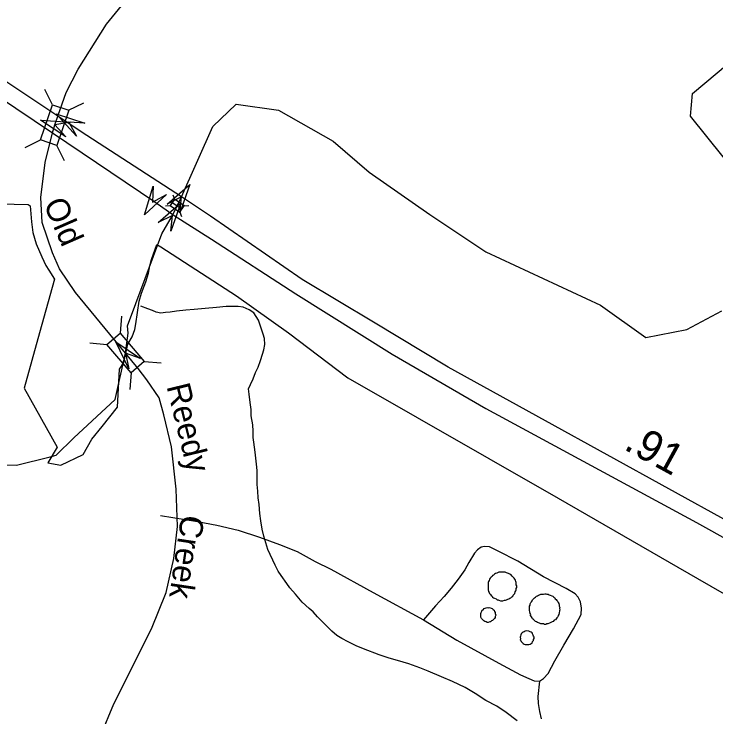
# Model space of a CAD drawing. Extents: x 2001466 to 2224147, y 644118 to 847247.
# Drawn here: x 2064516 to 2067362, y 758441 to 761293 of the extents above; entities that cross this region are included whole.
import ezdxf

# ---------------------------------------------------------------- set-up
doc = ezdxf.new("R2010")
doc.units = 0
for name, color, linetype in [('Exist Boundary Political City Limit New', 7, 'Continuous'), ('Exist Hydrographic Creek Single Shore', 7, 'Continuous'), ('Exist Hydrographic Misc Water Feature', 7, 'Continuous'), ('Exist Road Non-System Type 51', 7, 'Continuous'), ('Exist Road Non-System Type 51 Label', 7, 'Continuous'), ('Exist Road Primary Interstate Divided Center Attributed', 7, 'Continuous'), ('Exist Road Primary Interstate Mileage Hundredths English Label', 7, 'Continuous'), ('Exist Road Primary Interstate Structure Cantilever Sign Attributed CELL', 7, 'Continuous'), ('Exist Road Primary Interstate Structure Standard Bridge CELL', 7, 'Continuous'), ('Exist Road Secondary Structure Standard Bridge Attributed CELL', 7, 'Continuous'), ('Exist Road Secondary Structure Standard Bridge CELL', 7, 'Continuous'), ('Exist Road Secondary Type 41 Attributed', 7, 'Continuous'), ('Exist Road Secondary Type 51 Attributed', 7, 'Continuous'), ('Map Preparation Boundary City Limit Buffer Line', 7, 'Continuous')]:
    doc.layers.add(name, color=color, linetype=linetype)

msp = doc.modelspace()

# ---------------------------------------------------------------- linework, layer by layer
at = {"layer": 'Exist Boundary Political City Limit New'}
msp.add_lwpolyline([(2064343.1, 760526.4), (2064573, 760520.2), (2064580.8, 760515.4), (2064586.8, 760450.5), (2064592, 760407.1), (2064605.8, 760360.3), (2064628.6, 760308.2), (2064645.1, 760273.5), (2064656.5, 760254.4), (2064680.2, 760217.1), (2064619.5, 760000), (2064556.6, 759775.8), (2064691.2, 759536), (2064653.5, 759472.4), (2064706, 759462.4), (2064795.9, 759506.4), (2064831.9, 759567.6), (2064872.6, 759619.4), (2064936.1, 759698), (2064943.8, 759852.7), (2064960.8, 759879.7), (2064977, 759954.4), (2064995.2, 759983.8), (2065005.6, 760013.9), (2065010.4, 760036.4), (2065023.4, 760127.7), (2065032.8, 760160.9), (2065050.6, 760206.9), (2065060.5, 760241.2), (2065066.1, 760271.8), (2065073.8, 760297.9), (2065095.4, 760358), (2065110.5, 760348.3), (2065418.1, 760149.8), (2065628.2, 760000), (2065869, 759816.5), (2066722.1, 759328.8), (2067287.8, 759003.4), (2067611.9, 758816.9)], dxfattribs=at)
at = {"layer": 'Exist Hydrographic Creek Single Shore'}
for points in [[(2067584.9, 760472.5), (2067259, 760879.4), (2067267, 760971.1), (2067459, 761131.2)], [(2065157.9, 760476.4), (2065176.9, 760515.6), (2065194.5, 760551.2), (2065321.4, 760837.5), (2065417, 760928.1), (2065588.1, 760902.9), (2065809.5, 760777.1), (2065955.4, 760651.2), (2066202, 760480.1), (2066428.4, 760329), (2066894, 760112.6), (2067078, 759980.9), (2067243.9, 760013.6), (2067386, 760089.5)], [(2064968.1, 759917.2), (2064978.3, 759997.9), (2064975.4, 760028.7), (2065115.4, 760401.6), (2065157.9, 760476.4)], [(2064085.8, 760032.4), (2064194.9, 759964.4), (2064279, 759592), (2064403.9, 759464.7), (2064526.3, 759463.1), (2064661.8, 759497)], [(2064661.8, 759497), (2064687.3, 759503.4), (2064757.7, 759573.9), (2064925.5, 759729.5), (2064968.1, 759917.2)]]:
    msp.add_lwpolyline(points, dxfattribs=at)
at = {"layer": 'Exist Hydrographic Misc Water Feature'}
for points in [[(2065468.7, 760092.7), (2065444.7, 760104.4), (2065424.6, 760106.6), (2065400.8, 760106.6), (2065376.7, 760106.6), (2065336.9, 760102.5), (2065290.7, 760098.1), (2065246.6, 760094.3), (2065212.6, 760092.1), (2065174.7, 760088.1), (2065148.4, 760084), (2065130.6, 760081.8), (2065110.9, 760080), (2065092.9, 760083.9), (2065076.9, 760090), (2065058.8, 760097.6), (2065030.5, 760108)], [(2066555.5, 758424.9), (2066511.4, 758458.7), (2066473.3, 758484.8), (2066429.6, 758508.5), (2066385.3, 758536.7), (2066345.5, 758560.6), (2066293.4, 758584.3), (2066249.1, 758604.4), (2066195.4, 758626.3), (2066161.2, 758640.1), (2066117.1, 758656.1), (2066071.4, 758669.9), (2066037.3, 758679.9), (2065997.1, 758693.7), (2065933.2, 758717.6), (2065902.8, 758729.5), (2065871, 758745.7), (2065844.8, 758759.4), (2065824.7, 758771.3), (2065804.8, 758789.4), (2065784.7, 758809.5), (2065766.9, 758827.2), (2065747, 758847.3), (2065728.9, 758867.4), (2065712.9, 758881.2), (2065684.6, 758907), (2065656.8, 758939.2), (2065634.8, 758964.9), (2065622.5, 758983), (2065598.5, 759015), (2065586.6, 759033), (2065574.3, 759056.8), (2065564.7, 759076.9), (2065554.6, 759100.8), (2065544.4, 759121), (2065536.4, 759147), (2065528.2, 759174.9), (2065522.2, 759202.6), (2065516.5, 759236.8), (2065512, 759266.6), (2065509.9, 759302.6), (2065506.2, 759330.8), (2065504.2, 759356.7), (2065501.9, 759384.6), (2065501.7, 759409), (2065501.9, 759440.6), (2065499.5, 759466.9), (2065493.5, 759514.9), (2065487.8, 759556.7), (2065485.5, 759574.5), (2065485.7, 759600.8), (2065483.7, 759626.7), (2065477.3, 759662.6), (2065477.3, 759688.5), (2065473.6, 759716.7), (2065469.1, 759750.6), (2065467.3, 759772.8), (2065475.3, 759790.7), (2065485.3, 759812.7), (2065495.2, 759838.7), (2065505.2, 759860.7), (2065515.1, 759886.8), (2065523.3, 759912.8), (2065528.8, 759930.6), (2065532.9, 759952.7), (2065531.1, 759976.9), (2065526.7, 759994.6), (2065516.5, 760022.5), (2065506.7, 760050.8), (2065488.8, 760080.7), (2065468.7, 760092.7)], [(2066494.8, 758912.8), (2066498.5, 758912.6), (2066504.4, 758914.6), (2066508.7, 758914.7), (2066512.8, 758916.5), (2066518.8, 758918.9), (2066522.9, 758920.7), (2066526.6, 758922.6), (2066530.7, 758924.8), (2066534.4, 758928.7), (2066538.7, 758930.9), (2066540.5, 758934.6), (2066544.6, 758938.9), (2066546.5, 758942.7), (2066548.3, 758948.9), (2066550.4, 758952.6), (2066552.2, 758956.8), (2066552.4, 758962.9), (2066554.3, 758966.6), (2066554.5, 758972.7), (2066552.6, 758976.6), (2066552.4, 758982.8), (2066552.6, 758986.8), (2066550.2, 758990.8), (2066548.7, 758996.7), (2066546.5, 759000.7), (2066544.4, 759004.6), (2066540.5, 759008.8), (2066536.4, 759012.7), (2066530.3, 759018.5), (2066526.4, 759020.7), (2066520.4, 759022.9), (2066516.3, 759024.7), (2066512.4, 759026.5), (2066508.1, 759028.8), (2066502.2, 759028.9), (2066498.3, 759028.6), (2066492.3, 759028.7), (2066488.2, 759028.6), (2066482.3, 759028.7), (2066478.4, 759026.8), (2066474.3, 759024.6), (2066468.3, 759022.6), (2066464.2, 759020.4), (2066460.6, 759016.5), (2066456.5, 759014.7), (2066454.6, 759010.5), (2066450.5, 759008.7), (2066446.2, 759004.5), (2066444.4, 759000.7), (2066442.5, 758994.5), (2066440.5, 758990.3), (2066438.2, 758986.7), (2066438.4, 758980.6), (2066438.2, 758976.5), (2066438.4, 758970.4), (2066438.4, 758966.8), (2066438.6, 758960.7), (2066438.4, 758956.6), (2066440.3, 758950.7), (2066442.5, 758946.7), (2066444.6, 758942.7), (2066448.5, 758938.5), (2066450.3, 758934.5), (2066454.8, 758930.6), (2066456.7, 758926.7), (2066460.6, 758924.5), (2066464.5, 758922.6), (2066470.6, 758920.5), (2066474.5, 758916.6), (2066478.4, 758916.5), (2066482.3, 758914.7), (2066488.9, 758912.5), (2066494.8, 758912.8)], [(2066608.6, 758894.7), (2066608.8, 758900.7), (2066610.9, 758904.9), (2066614.3, 758908.8), (2066616.8, 758912.9), (2066618.7, 758916.7), (2066622.3, 758921), (2066626.9, 758924.8), (2066630.5, 758927.1), (2066634.6, 758930.9), (2066638.3, 758932.8), (2066642.6, 758935), (2066646.7, 758936.8), (2066652.5, 758938.8), (2066658.4, 758939.1), (2066662.3, 758938.9), (2066668.7, 758940.8), (2066672.4, 758941), (2066676.5, 758939.2), (2066682.4, 758939.1), (2066686.5, 758936.8), (2066690.6, 758935), (2066696.2, 758932.9), (2066700.5, 758931.1), (2066704.6, 758927.2), (2066708.5, 758925), (2066710.3, 758921), (2066714.8, 758917.1), (2066716.7, 758913.2), (2066720.6, 758908.9), (2066722.6, 758905), (2066724.5, 758901.1), (2066726.5, 758895.1), (2066726.5, 758891), (2066728.6, 758885), (2066728.4, 758881), (2066728.6, 758875.3), (2066728.4, 758871.3), (2066726.5, 758863), (2066724.9, 758857.2), (2066722.4, 758853.1), (2066721, 758847.2), (2066716.5, 758843.1), (2066714.6, 758839.3), (2066710.9, 758835), (2066706.8, 758833.2), (2066702.7, 758828.9), (2066698.4, 758827.1), (2066694.7, 758825.2), (2066690.6, 758823), (2066686.9, 758821.2), (2066680.6, 758819.3), (2066676.7, 758819.1), (2066672.6, 758816.9), (2066666.6, 758816.9), (2066662.7, 758819.2), (2066656.8, 758818.9), (2066652.5, 758819.1), (2066646.9, 758821.1), (2066642.6, 758823), (2066638.5, 758824.8), (2066634.9, 758827.1), (2066630.8, 758828.9), (2066626.9, 758832.7), (2066622.8, 758837), (2066618.4, 758838.9), (2066617, 758843.1), (2066614.8, 758847.1), (2066610.7, 758853), (2066610.9, 758856.6), (2066609, 758861), (2066607, 758867), (2066606.8, 758872.7), (2066606.8, 758880.8), (2066606.6, 758884.9), (2066606.8, 758890.9), (2066608.6, 758894.7)], [(2066464.5, 758868.7), (2066466.7, 758864.7), (2066466.5, 758860.6), (2066469, 758854.6), (2066466.7, 758848.5), (2066466.7, 758844.4), (2066464.5, 758840.7), (2066460.8, 758836.8), (2066456.7, 758832.6), (2066452.6, 758830.7), (2066448.5, 758826.5), (2066444.8, 758826.7), (2066438.4, 758824.8), (2066434.5, 758824.6), (2066430.6, 758826.4), (2066424.7, 758828.5), (2066420.8, 758830.7), (2066416.7, 758834.6), (2066410.9, 758840.7), (2066408.5, 758846.3), (2066408.7, 758850.3), (2066408.9, 758856.4), (2066408.7, 758860.5), (2066410.7, 758864.7), (2066413, 758870.4), (2066414.4, 758874.6), (2066418.5, 758876.4), (2066422.6, 758880.7), (2066426.7, 758882.5), (2066430.6, 758884.4), (2066436.6, 758884.7), (2066440.7, 758884.4), (2066444.6, 758884.7), (2066450.7, 758882.5), (2066455, 758880.7), (2066458.5, 758876.5), (2066462.8, 758874.6), (2066464.5, 758868.7)], [(2066594.7, 758790.9), (2066588.9, 758789), (2066584.6, 758786.8), (2066580.9, 758784.9), (2066576.8, 758782.7), (2066572.7, 758778.8), (2066570.9, 758774.7), (2066569, 758768.9), (2066568.6, 758764.8), (2066569, 758758.7), (2066568.8, 758754.7), (2066571.1, 758750.7), (2066572.9, 758746.8), (2066577, 758742.9), (2066580.9, 758739.1), (2066584.8, 758736.8), (2066588.9, 758735.1), (2066594.7, 758734.9), (2066598.6, 758734.8), (2066602.9, 758734.9), (2066608.6, 758736.9), (2066612.9, 758739.1), (2066617, 758740.9), (2066618.9, 758747.1), (2066623, 758750.9), (2066622.8, 758755), (2066624.6, 758758.8), (2066624.8, 758764.9), (2066623, 758768.8), (2066621.1, 758772.7), (2066618.7, 758778.8), (2066616.8, 758783.1), (2066612.9, 758784.9), (2066609, 758786.7), (2066602.9, 758788.9), (2066594.7, 758790.9)]]:
    msp.add_lwpolyline(points, dxfattribs=at)
at = {"layer": 'Exist Road Non-System Type 51'}
for points in [[(2064968.1, 759917.2), (2064764.7, 760163.7), (2064700.4, 760258.8), (2064671.4, 760324.8), (2064629.6, 760448), (2064624.7, 760549.5), (2064642.4, 760691.2), (2064672.5, 760810.6)], [(2065167.8, 757588.1), (2065173.5, 757682), (2065165.5, 757748), (2065136.5, 757814.1), (2065076.9, 757883.3), (2064991.7, 757973.5), (2064908, 758070.1), (2064861.3, 758161.1), (2064848.4, 758235.2), (2064867.7, 758367.3), (2064920.8, 758494.5), (2065073.7, 758798.1), (2065133.3, 758946.2), (2065163.8, 759084.7), (2065178.3, 759213.6), (2065173.5, 759365.8), (2065154.2, 759536.5), (2065123.6, 759666.9), (2065104.4, 759736.1), (2065054.5, 759809.4), (2065018.6, 759855.6), (2064968.1, 759917.2)], [(2065110, 759257.9), (2065259.9, 759234.2), (2065337.6, 759218.7), (2065425.2, 759198.9), (2065510.6, 759171.1), (2065592, 759141.4), (2065663.4, 759112), (2065736.6, 759072.5), (2065799.9, 759041.2), (2065972, 758945.7), (2066175.7, 758835.5)], [(2066646.7, 758585.9), (2066662.9, 758597.5), (2066681.3, 758617.2), (2066708.4, 758668.6), (2066745.6, 758731.8), (2066785, 758799), (2066816.2, 758856.4), (2066816.7, 758882.4), (2066813.3, 758908.5), (2066803.6, 758926.7), (2066791.9, 758940.9), (2066754.4, 758961.7), (2066663.3, 759009.5), (2066558.6, 759073.7), (2066479.4, 759113.3), (2066443.8, 759132), (2066423.8, 759132.4), (2066409.8, 759130.7), (2066395.6, 759119), (2066383.3, 759105.3), (2066360.5, 759067.7), (2066343.9, 759038.1), (2066317.1, 759000.6), (2066288.4, 758963.2), (2066259.7, 758929.8), (2066224.9, 758892.5), (2066175.7, 758835.5)], [(2066175.7, 758835.5), (2066312.1, 758752.7), (2066482.2, 758659.2), (2066569.2, 758611.4), (2066602.9, 758596.8), (2066624.7, 758588.3), (2066646.7, 758585.9)], [(2066646.7, 758585.9), (2066639.4, 758524), (2066640.8, 758496), (2066646.2, 758463.9), (2066653.5, 758433.7)]]:
    msp.add_lwpolyline(points, dxfattribs=at)
at = {"layer": 'Exist Road Primary Interstate Divided Center Attributed'}
for points in [[(2064693.5, 760878.7), (2064262.5, 761166.3), (2063560.1, 761629), (2063143.4, 761910.9), (2062431.2, 762382.8), (2062046.3, 762637.8), (2061675.6, 762897), (2061383.8, 763098.1), (2060896.6, 763478.6)], [(2060860.4, 763435.1), (2061120.3, 763224.3), (2061423.7, 762981.6), (2061768.1, 762745.6), (2062160.3, 762488.2), (2062599.1, 762198.3), (2063038.6, 761902.3), (2063671.7, 761477.6), (2064049.8, 761226.3), (2064372.8, 761011.8), (2064672.5, 760810.6)], [(2065194.5, 760551.2), (2064787.7, 760815.1), (2064693.5, 760878.7)], [(2064672.5, 760810.6), (2065086.8, 760530.7), (2065165.2, 760476.2)], [(2069021.9, 758370.1), (2068611.5, 758589.1), (2067822.7, 759014.4), (2067420.6, 759229), (2066670.8, 759642.3), (2066275.8, 759860.8), (2065973.9, 760042.5), (2065684.4, 760216.3), (2065312.5, 760472.5), (2065194.5, 760551.2)], [(2065165.2, 760476.2), (2065316, 760379.3), (2065659.2, 760158.1), (2066049.6, 759913.5), (2066429.6, 759692.9), (2067284, 759230.8), (2067724.8, 758984.5), (2068473.6, 758579.9)]]:
    msp.add_lwpolyline(points, dxfattribs=at)
at = {"layer": 'Exist Road Primary Interstate Structure Cantilever Sign Attributed CELL'}
for points in [[(2064768.9, 760797.9), (2064687, 760888.3), (2064803.1, 760851), (2064738.3, 760855.2)], [(2065134, 760561.7), (2065044.4, 760478.9), (2065080.6, 760595.4), (2065077, 760530.5)]]:
    msp.add_lwpolyline(points, close=True, dxfattribs=at)
at = {"layer": 'Exist Road Primary Interstate Structure Standard Bridge CELL'}
for p, q in [((2065159.6, 760559.7), (2065166.1, 760542.1)), ((2065129.5, 760515.4), (2065148.4, 760515.9)), ((2065157.2, 760529), (2065196.5, 760502.3)), ((2065205.4, 760515.3), (2065224.2, 760515.8)), ((2065187.8, 760489.5), (2065194.4, 760471.8))]:
    msp.add_line(p, q, dxfattribs=at)
msp.add_lwpolyline([(2065148.4, 760515.9), (2065187.7, 760489.2), (2065205.4, 760515.4), (2065166.1, 760542.1)], close=True, dxfattribs=at)
at = {"layer": 'Exist Road Secondary Structure Standard Bridge Attributed CELL'}
for points in [[(2064725.3, 760795.1), (2064623.7, 760862.6), (2064745.4, 760855), (2064681.5, 760843.1)], [(2065136.3, 760522.3), (2065229.1, 760601.5), (2065188.3, 760486.6), (2065194.5, 760551.2)], [(2065099.7, 760447.5), (2065192.4, 760526.7), (2065151.8, 760411.7), (2065157.9, 760476.4)], [(2064981.5, 759853.6), (2064928.1, 759963.2), (2065029.1, 759895), (2064968.1, 759917.2)]]:
    msp.add_lwpolyline(points, close=True, dxfattribs=at)
at = {"layer": 'Exist Road Secondary Structure Standard Bridge CELL'}
for p, q in [((2064671.7, 760925.4), (2064641.3, 760987.3)), ((2064737, 760903.1), (2064798.9, 760933.6)), ((2064560.8, 760752), (2064622.7, 760782.4)), ((2064720, 760697.8), (2064689.5, 760759.7)), ((2064951.5, 760067.6), (2064946, 759998.8)), ((2064823.5, 759958.5), (2064892.3, 759953)), ((2065043.7, 759883.5), (2065112.5, 759878)), ((2064991.2, 759838.8), (2064985.6, 759770))]:
    msp.add_line(p, q, dxfattribs=at)
for points in [[(2064622.7, 760782.4), (2064671.4, 760925.5), (2064738.2, 760902.7), (2064689.5, 760759.7)], [(2064946, 759998.8), (2065044, 759883.7), (2064990.2, 759838), (2064892.3, 759953)]]:
    msp.add_lwpolyline(points, close=True, dxfattribs=at)
at = {"layer": 'Exist Road Secondary Type 41 Attributed'}
msp.add_lwpolyline([(2064695.1, 760883.6), (2064727.3, 760974.7), (2064775.6, 761069.7), (2064890.2, 761252.5), (2064999.7, 761387.8)], dxfattribs=at)
at = {"layer": 'Exist Road Secondary Type 51 Attributed'}
msp.add_lwpolyline([(2064672.5, 760810.6), (2064681.5, 760843.1), (2064693.5, 760878.7)], dxfattribs=at)
at = {"layer": 'Map Preparation Boundary City Limit Buffer Line'}
msp.add_lwpolyline([(2064343.1, 760526.4), (2064573, 760520.2), (2064580.8, 760515.4), (2064586.8, 760450.5), (2064592, 760407.1), (2064605.8, 760360.3), (2064628.6, 760308.2), (2064645.1, 760273.5), (2064656.5, 760254.4), (2064680.2, 760217.1), (2064619.5, 760000), (2064556.6, 759775.8), (2064691.2, 759536), (2064653.5, 759472.4), (2064706, 759462.4), (2064795.9, 759506.4), (2064831.9, 759567.6), (2064872.6, 759619.4), (2064936.1, 759698), (2064943.8, 759852.7), (2064960.8, 759879.7), (2064977, 759954.4), (2064995.2, 759983.8), (2065005.6, 760013.9), (2065010.4, 760036.4), (2065023.4, 760127.7), (2065032.8, 760160.9), (2065050.6, 760206.9), (2065060.5, 760241.2), (2065066.1, 760271.8), (2065073.8, 760297.9), (2065095.4, 760358), (2065110.5, 760348.3), (2065418.1, 760149.8), (2065628.2, 760000), (2065869, 759816.5), (2066722.1, 759328.8), (2067287.8, 759003.4), (2067611.9, 758816.9)], dxfattribs=at)

# ---------------------------------------------------------------- texts
at = {"layer": 'Exist Road Non-System Type 51 Label'}
for s, rotation, p in [('Old', 293.6576, (2064633.8, 760523.8)), ('Reedy', 283.7236, (2065133.9, 759783.1)), ('Creek', 261.5782, (2065194.5, 759264.5))]:
    msp.add_text(s, height=95, rotation=rotation, dxfattribs=at).set_placement(p)
at = {"layer": 'Exist Road Primary Interstate Mileage Hundredths English Label'}
msp.add_text('.91', height=125, rotation=331.2767, dxfattribs=at).set_placement((2066984, 759529.5))

doc.saveas('drawing.dxf')
